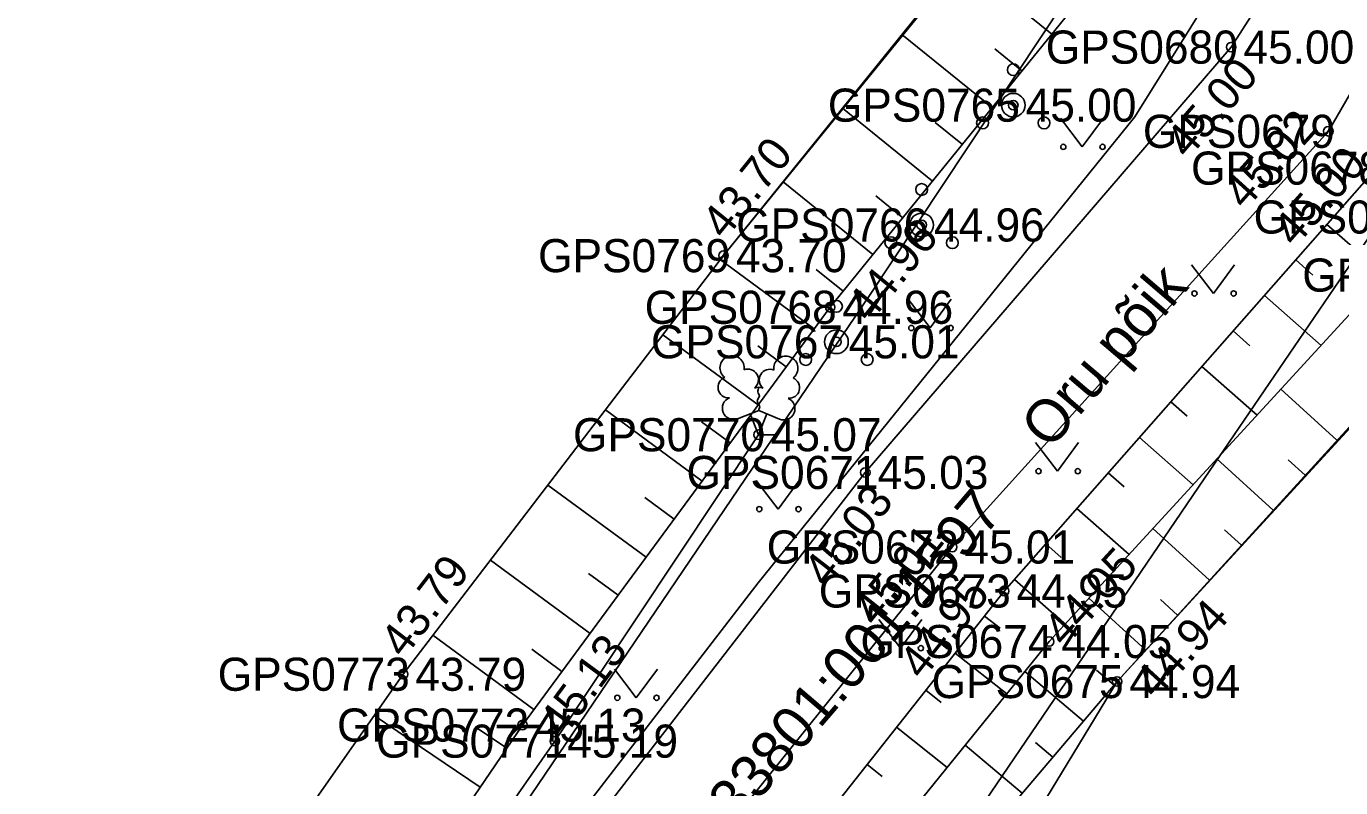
# Model space of a CAD drawing. Extents: x 551623 to 559850, y 6561220 to 6567135.
# Drawn here: x 557236.14 to 557263.92, y 6565661.83 to 6565677.93 of the extents above; entities that cross this region are included whole.
import ezdxf

# ---------------------------------------------------------------- set-up
doc = ezdxf.new("R2010")
doc.units = 0
for name, color, linetype in [('HALJASTUS', 7, 'Continuous'), ('KORGUS-EH2000', 7, 'Continuous'), ('MOOTKORG-EH2000', 7, 'Continuous'), ('MOOTMPUNKT', 7, 'Continuous'), ('MOOTNR', 7, 'Continuous'), ('MOOTPIIR', 7, 'Continuous'), ('MPKAABEL', 7, 'Continuous'), ('PIIR', 7, 'Continuous'), ('PUU', 7, 'Continuous'), ('RELJEEF', 7, 'Continuous'), ('TEE', 7, 'Continuous')]:
    doc.layers.add(name, color=color, linetype=linetype)

msp = doc.modelspace()

# ---------------------------------------------------------------- linework, layer by layer
at = {"layer": 'HALJASTUS'}
for p, q in [((557257.998, 6565675.991), (557258.461, 6565675.384)), ((557258.461, 6565675.384), (557258.907, 6565675.991)), ((557260.768, 6565672.89), (557261.232, 6565672.284)), ((557261.232, 6565672.284), (557261.677, 6565672.89)), ((557254.784, 6565672.16), (557255.248, 6565671.553)), ((557255.248, 6565671.553), (557255.693, 6565672.16)), ((557257.474, 6565669.13), (557257.937, 6565668.523)), ((557257.937, 6565668.523), (557258.383, 6565669.13)), ((557251.571, 6565668.329), (557252.035, 6565667.722)), ((557252.035, 6565667.722), (557252.48, 6565668.329)), ((557254.158, 6565665.387), (557254.622, 6565664.78)), ((557254.622, 6565664.78), (557255.067, 6565665.387)), ((557248.571, 6565664.337), (557249.034, 6565663.731)), ((557249.034, 6565663.731), (557249.48, 6565664.337))]:
    msp.add_line(p, q, dxfattribs=at)
for centre in [(557258.06, 6565675.384), (557258.889, 6565675.384), (557260.831, 6565672.284), (557261.66, 6565672.284), (557254.847, 6565671.553), (557255.676, 6565671.553), (557257.536, 6565668.523), (557258.365, 6565668.523), (557251.634, 6565667.722), (557252.462, 6565667.722), (557254.221, 6565664.78), (557255.049, 6565664.78), (557248.633, 6565663.731), (557249.462, 6565663.731)]:
    msp.add_circle(centre, 0.055, dxfattribs=at)
at = {"layer": 'KORGUS-EH2000'}
for centre in [(557261.608, 6565677.494), (557263.662, 6565675.713), (557250.878, 6565673.083), (557253.13, 6565671.991), (557253.875, 6565668.497), (557255.711, 6565666.92), (557256.811, 6565665.99), (557257.761, 6565664.922), (557244.105, 6565664.23), (557259.196, 6565664.075), (557246.628, 6565663.155)]:
    msp.add_circle(centre, 0.1, dxfattribs=at)
at = {"layer": 'MOOTMPUNKT'}
for centre in [(557261.608, 6565677.494), (557257.003, 6565676.266), (557263.662, 6565675.713), (557255.066, 6565673.732), (557250.878, 6565673.083), (557253.13, 6565671.991), (557253.265, 6565671.261), (557251.616, 6565669.296), (557253.875, 6565668.497), (557255.711, 6565666.92), (557256.811, 6565665.99), (557257.761, 6565664.922), (557244.105, 6565664.23), (557259.196, 6565664.075), (557246.628, 6565663.155), (557247.314, 6565662.815)]:
    msp.add_circle(centre, 0.1, dxfattribs=at)
at = {"layer": 'MOOTPIIR'}
for points in [[(557245.555, 6565636.1), (557248.099, 6565643.924), (557250.866, 6565649.619), (557254.917, 6565657.021), (557259.196, 6565664.075), (557276.032, 6565682.424), (557273.894, 6565684.311), (557271.675, 6565688.656), (557267.75, 6565696.103), (557253.992, 6565710.741)], [(557245.71, 6565705.182), (557249.523, 6565700.727), (557250.977, 6565699.359), (557257.203, 6565692.419), (557260.096, 6565689.551), (557261.366, 6565687.733), (557261.382, 6565686.012), (557250.878, 6565673.083), (557244.105, 6565664.23), (557238.538, 6565656.275), (557235.208, 6565649.179), (557238.781, 6565648.589), (557235.396, 6565637.24)]]:
    msp.add_lwpolyline(points, dxfattribs=at)
at = {"layer": 'MPKAABEL'}
msp.add_lwpolyline([(557235.047, 6565735.125), (557234.281, 6565734.359), (557231.77, 6565732.551), (557229, 6565729.371), (557228.121, 6565728.559), (557228.07, 6565728.02), (557229.129, 6565727.27), (557229.661, 6565726.85), (557231.346, 6565725.176), (557244.421, 6565711.623), (557261.97, 6565692.96), (557263.956, 6565690.384), (557264.984, 6565686.986), (557264.272, 6565683.559), (557259.573, 6565676.019), (557251.607, 6565666.164), (557246.537, 6565659.579), (557242.919, 6565652.865), (557241, 6565647.102), (557236.37, 6565633.268)], dxfattribs=at)
at = {"layer": 'PIIR'}
for points in [[(557243.52, 6565632.96), (557247.16, 6565644.8), (557251.91, 6565654.93), (557261.04, 6565668.36), (557270.34, 6565682.02), (557270.57, 6565689.21), (557268.27, 6565694.5), (557259.16, 6565704), (557279.1, 6565724.92), (557294.14, 6565740.66), (557309.99, 6565745.61), (557317.31, 6565750.46), (557325.14, 6565760.25), (557327.8, 6565754.21), (557332.2, 6565751.03), (557335.38, 6565742.85), (557342.68, 6565718.78), (557343.81, 6565713.57), (557348.97, 6565696.65), (557352.71, 6565684.51), (557359.39, 6565665.68), (557358.74, 6565665.3), (557279.72, 6565619.27)], [(557235.81, 6565635.09), (557239.68, 6565647.67), (557244.92, 6565658.88), (557253.96, 6565672.24), (557262.21, 6565684.68), (557262.54, 6565687.68), (557261.47, 6565690), (557221.04, 6565732.05), (557230.16, 6565740.29), (557240.48, 6565729.5), (557239.06, 6565725.02), (557259.16, 6565704), (557268.27, 6565694.5), (557270.57, 6565689.21), (557270.34, 6565682.02), (557261.04, 6565668.36), (557251.91, 6565654.93), (557247.16, 6565644.8), (557243.52, 6565632.96)]]:
    msp.add_lwpolyline(points, dxfattribs=at)
msp.add_lwpolyline([(557221.04, 6565732.05), (557261.47, 6565690), (557262.54, 6565687.68), (557262.21, 6565684.68), (557253.96, 6565672.24), (557244.92, 6565658.88), (557239.68, 6565647.67), (557235.81, 6565635.09), (557232.31, 6565621.12), (557216.16, 6565551.43), (557215.43, 6565552.43), (557210.88, 6565558.36), (557206.12, 6565554.71), (557205.13, 6565556), (557165.18, 6565662.77)], close=True, dxfattribs=at)
at = {"layer": 'PUU'}
for p, q in [((557251.176, 6565669.631), (557251.621, 6565669.806)), ((557251.616, 6565669.296), (557251.441, 6565669.736)), ((557251.616, 6565669.296), (557251.796, 6565669.736)), ((557251.621, 6565669.806), (557252.061, 6565669.626)), ((557251.996, 6565669.296), (557251.616, 6565669.296))]:
    msp.add_line(p, q, dxfattribs=at)
for points in [[(557251.621, 6565670.301), (557251.601, 6565670.226), (557251.601, 6565670.206), (557251.611, 6565670.176), (557251.631, 6565670.141), (557251.636, 6565670.121), (557251.621, 6565670.086), (557251.596, 6565670.036), (557251.591, 6565670.011), (557251.596, 6565669.996), (557251.606, 6565669.966), (557251.641, 6565669.906), (557251.646, 6565669.886), (557251.641, 6565669.866), (557251.626, 6565669.831), (557251.621, 6565669.806)], [(557229.649, 6565617.838), (557230.707, 6565620.212), (557232.788, 6565627.16), (557235.396, 6565637.24), (557238.781, 6565648.589), (557241.774, 6565654.853), (557247.314, 6565662.815), (557251.616, 6565669.296)]]:
    msp.add_lwpolyline(points, dxfattribs=at)
for centre, radius in [((557257.003, 6565677.016), 0.125), ((557257.003, 6565676.266), 0.25), ((557256.353, 6565675.891), 0.125), ((557257.653, 6565675.891), 0.125), ((557255.066, 6565674.482), 0.125), ((557255.066, 6565673.732), 0.25), ((557254.416, 6565673.357), 0.125), ((557255.716, 6565673.357), 0.125), ((557253.265, 6565672.011), 0.125), ((557253.265, 6565671.261), 0.25), ((557252.615, 6565670.886), 0.125), ((557253.915, 6565670.886), 0.125)]:
    msp.add_circle(centre, radius, dxfattribs=at)
for centre, radius, start, end in [((557251.059, 6565670.71), 0.256, 111.5027, 232.5173), ((557251.059, 6565670.71), 0.256, 350.4856, 111.5002), ((557252.195, 6565670.701), 0.256, 67.6168, 188.6314), ((557252.195, 6565670.701), 0.256, 306.5997, 67.6143), ((557251.393, 6565670.46), 0.224, 308.5041, 111.5725), ((557251.857, 6565670.455), 0.225, 67.7016, 230.5126), ((557250.985, 6565670.299), 0.224, 111.4304, 274.4987), ((557251.62, 6565670.063), 0.237, 66.7655, 111.5015), ((557252.262, 6565670.289), 0.224, 264.6183, 67.6866), ((557251.09, 6565669.854), 0.237, 111.5014, 291.5004), ((557252.151, 6565669.846), 0.237, 247.6166, 67.6155)]:
    msp.add_arc(centre, radius, start, end, dxfattribs=at)
at = {"layer": 'RELJEEF'}
for p, q in [((557257.815, 6565677.767), (557255.904, 6565679.317)), ((557256.555, 6565676.214), (557254.649, 6565677.76)), ((557257.185, 6565676.991), (557256.613, 6565677.455)), ((557255.296, 6565674.661), (557253.394, 6565676.203)), ((557255.926, 6565675.437), (557255.354, 6565675.901)), ((557254.036, 6565673.107), (557252.139, 6565674.646)), ((557254.666, 6565673.884), (557254.096, 6565674.346)), ((557263.632, 6565673.743), (557264.863, 6565672.66)), ((557252.797, 6565671.538), (557250.813, 6565672.998)), ((557253.406, 6565672.331), (557252.837, 6565672.792)), ((557262.972, 6565672.992), (557263.336, 6565672.672)), ((557262.311, 6565672.241), (557263.511, 6565671.186)), ((557251.612, 6565669.927), (557249.597, 6565671.409)), ((557261.651, 6565671.491), (557262.006, 6565671.178)), ((557252.204, 6565670.732), (557251.605, 6565671.174)), ((557260.99, 6565670.74), (557262.158, 6565669.712)), ((557263.845, 6565669.177), (557262.658, 6565670.258)), ((557260.33, 6565669.989), (557260.675, 6565669.685)), ((557250.426, 6565668.316), (557248.382, 6565669.82)), ((557251.019, 6565669.122), (557250.41, 6565669.569)), ((557259.669, 6565669.238), (557260.805, 6565668.239)), ((557262.498, 6565667.698), (557261.306, 6565668.784)), ((557263.171, 6565668.437), (557262.815, 6565668.762)), ((557259.009, 6565668.488), (557259.345, 6565668.192)), ((557249.241, 6565666.705), (557247.167, 6565668.231)), ((557249.834, 6565667.511), (557249.216, 6565667.965)), ((557258.348, 6565667.737), (557259.453, 6565666.765)), ((557261.151, 6565666.22), (557259.954, 6565667.311)), ((557261.824, 6565666.959), (557261.466, 6565667.286)), ((557257.688, 6565666.986), (557258.014, 6565666.698)), ((557248.056, 6565665.094), (557245.951, 6565666.643)), ((557248.648, 6565665.9), (557248.022, 6565666.361)), ((557257.027, 6565666.235), (557258.1, 6565665.291)), ((557259.804, 6565664.742), (557258.602, 6565665.837)), ((557260.477, 6565665.481), (557260.117, 6565665.809)), ((557256.394, 6565665.461), (557256.724, 6565665.201)), ((557246.87, 6565663.483), (557244.736, 6565665.054)), ((557247.463, 6565664.289), (557246.827, 6565664.757)), ((557255.774, 6565664.677), (557256.866, 6565663.815)), ((557258.486, 6565663.237), (557257.248, 6565664.287)), ((557259.133, 6565664), (557258.759, 6565664.317)), ((557255.155, 6565663.892), (557255.479, 6565663.635)), ((557245.734, 6565661.838), (557243.496, 6565663.359)), ((557246.296, 6565662.665), (557245.628, 6565663.119)), ((557254.535, 6565663.107), (557255.607, 6565662.26)), ((557257.84, 6565662.475), (557257.473, 6565662.785)), ((557257.193, 6565661.712), (557255.989, 6565662.732)), ((557253.915, 6565662.322), (557254.234, 6565662.07))]:
    msp.add_line(p, q, dxfattribs=at)
for points in [[(557237.349, 6565648.232), (557240.953, 6565654.802), (557246.628, 6565663.155), (557253.13, 6565671.991), (557262.868, 6565683.997), (557263.672, 6565685.69), (557263.904, 6565687.185), (557262.999, 6565689.393), (557252.498, 6565700.957), (557251.236, 6565701.233), (557249.523, 6565700.727)], [(557235.208, 6565649.179), (557238.538, 6565656.275), (557244.105, 6565664.23), (557250.878, 6565673.083), (557261.382, 6565686.111), (557261.366, 6565687.733), (557260.096, 6565689.551), (557257.203, 6565692.419), (557250.977, 6565699.359)], [(557276.032, 6565682.424), (557267.03, 6565672.673), (557259.196, 6565664.075), (557253.698, 6565657.59), (557249.02, 6565650.696), (557246.226, 6565644.693), (557243.555, 6565636.313), (557240.309, 6565622.555), (557236.622, 6565607.602), (557236.903, 6565606.736), (557237.832, 6565606.216), (557238.451, 6565605.416), (557237.619, 6565604.595), (557236.099, 6565604.234), (557235.049, 6565605.383), (557234.578, 6565607.054), (557237.949, 6565623.279), (557241.154, 6565636.802), (557243.992, 6565645.856), (557246.556, 6565652.019), (557251.772, 6565659.608), (557256.811, 6565665.99), (557264.68, 6565674.934), (557273.894, 6565684.311)], [(557275.05, 6565683.277), (557266.001, 6565673.9), (557257.761, 6565664.922), (557252.9, 6565658.914), (557247.858, 6565651.536), (557245.198, 6565645.326), (557242.288, 6565636.602), (557239.228, 6565623.181), (557235.657, 6565608.02), (557235.671, 6565606.861), (557236.442, 6565605.941)]]:
    msp.add_lwpolyline(points, dxfattribs=at)
at = {"layer": 'TEE'}
for points in [[(557245.71, 6565705.182), (557247.584, 6565706.582), (557249.267, 6565708.479), (557252.003, 6565707.327), (557265.633, 6565694.322), (557268.301, 6565689.765), (557268.577, 6565684.249), (557266.725, 6565681.019), (557263.662, 6565675.713), (557255.711, 6565666.92), (557250.357, 6565660.24), (557245.577, 6565652.463), (557242.626, 6565646.143), (557239.727, 6565637.23), (557236.245, 6565623.922), (557233.514, 6565609.814)], [(557248.534, 6565700.315), (557250.588, 6565701.541), (557252.561, 6565701.428), (557255.675, 6565700.004), (557263.28, 6565692.788), (557265.752, 6565688.834), (557265.619, 6565684.843), (557264.354, 6565681.784), (557261.608, 6565677.494), (557253.875, 6565668.497), (557248.431, 6565661.461), (557243.679, 6565653.861), (557240.62, 6565646.869), (557237.728, 6565637.954), (557234.239, 6565624.488), (557231.922, 6565613.779)]]:
    msp.add_lwpolyline(points, dxfattribs=at)

# ---------------------------------------------------------------- texts
at = {"layer": 'KORGUS-EH2000'}
for s, rotation, p in [(' 45.00', 49.3181, (557260.525, 6565674.906)), (' 45.02', 47.8798, (557261.728, 6565673.834)), (' 43.70', 51.1228, (557250.742, 6565673.193)), (' 45.00', 48.6586, (557262.789, 6565673.042)), (' 44.96', 50.9561, (557253.81, 6565671.44)), (' 45.03', 52.2702, (557252.907, 6565665.828)), (' 45.01', 51.2887, (557253.943, 6565664.999)), (' 44.05', 47.4563, (557257.914, 6565664.584)), (' 43.79', 52.583, (557243.966, 6565664.336)), (' 44.95', 51.7082, (557254.921, 6565663.879)), (' 44.94', 47.6606, (557259.843, 6565663.485)), (' 45.13', 53.6548, (557247.333, 6565662.636))]:
    msp.add_text(s, height=0.7, rotation=rotation, dxfattribs=at).set_placement(p)
at = {"layer": 'MOOTKORG-EH2000'}
for s, p in [(' 45.00', (557261.608, 6565677.144)), (' 45.00', (557257.003, 6565675.916)), (' 44.96', (557255.066, 6565673.382)), (' 43.70', (557250.878, 6565672.733)), (' 44.96', (557253.13, 6565671.641)), (' 45.01', (557253.265, 6565670.911)), (' 45.07', (557251.616, 6565668.946)), (' 45.03', (557253.875, 6565668.147)), (' 45.01', (557255.711, 6565666.57)), (' 44.95', (557256.811, 6565665.64)), (' 44.05', (557257.761, 6565664.572)), (' 43.79', (557244.105, 6565663.88)), (' 44.94', (557259.196, 6565663.725)), (' 45.13', (557246.628, 6565662.805)), (' 45.19', (557247.314, 6565662.465))]:
    msp.add_text(s, height=0.7, dxfattribs=at).set_placement(p)
at = {"layer": 'MOOTNR'}
for s, p in [('GPS0680 ', (557257.689, 6565677.144)), ('GPS0765 ', (557253.083, 6565675.916)), ('GPS0679 ', (557259.742, 6565675.363)), ('GPS0678 ', (557260.76, 6565674.584)), ('GPS0677 ', (557262.082, 6565673.55)), ('GPS0766 ', (557251.146, 6565673.382)), ('GPS0769 ', (557246.958, 6565672.733)), ('GPS0676 ', (557263.111, 6565672.322)), ('GPS0768 ', (557249.211, 6565671.641)), ('GPS0767 ', (557249.345, 6565670.911)), ('GPS0770 ', (557247.696, 6565668.946)), ('GPS0671 ', (557250.095, 6565668.147)), ('GPS0672 ', (557251.791, 6565666.57)), ('GPS0673 ', (557252.891, 6565665.64)), ('GPS0674 ', (557253.772, 6565664.572)), ('GPS0773 ', (557240.186, 6565663.88)), ('GPS0675 ', (557255.276, 6565663.725)), ('GPS0772 ', (557242.709, 6565662.805)), ('GPS0771 ', (557243.534, 6565662.465))]:
    msp.add_text(s, height=0.7, dxfattribs=at).set_placement(p)
at = {"layer": 'PIIR'}
for s, p in [('Oru põik', (557257.777, 6565668.954)), ('33801:001:1597', (557251.169, 6565661.027))]:
    msp.add_text(s, height=0.9, rotation=49.45, dxfattribs=at).set_placement(p)

doc.saveas('drawing.dxf')
